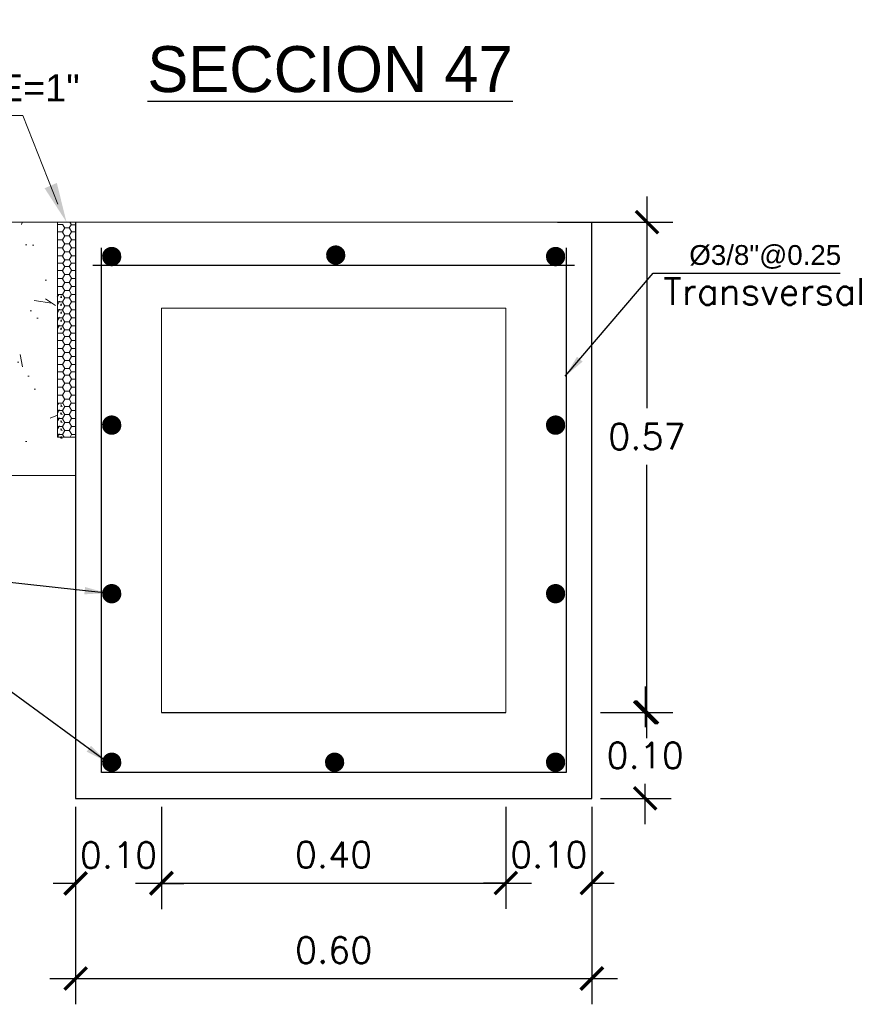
# Model space of a CAD drawing. Header units: millimetres. Extents: x -8931983 to 9630244, y 4 to 18563053.
# Tile 308 of 329: x 349720.869 to 349721.846, y 9282006.228 to 9282007.373. Entities that reach past the tile are written whole.
import ezdxf

# ---------------------------------------------------------------- set-up
doc = ezdxf.new("R2010")
doc.units = ezdxf.units.MM
doc.linetypes.add('ACAD_ISO02W100', pattern=[15, 12, -3])
doc.linetypes.add('DASHED2', pattern=[0.375, 0.25, -0.125])
for name, color, linetype, lineweight in [('0.2', 32, 'ACAD_ISO02W100', 0), ('cotas', 1, 'Continuous', 15), ('linea fina 01', 189, 'Continuous', 0), ('PROYECCIONES-INT', 1, 'DASHED2', 5), ('TEXTO', 255, 'Continuous', 5)]:
    doc.layers.add(name, color=color, linetype=linetype, lineweight=lineweight)
doc.layers.add('TEX', color=3, linetype='Continuous')
doc.styles.add('COTAS', font='arial.ttf')
doc.styles.add('MtXpl_Arial_Black', font='txt')
doc.styles.add('ROMANS', font='ROMANS.shx')
doc.styles.add('ROMANS-DIM', font='romans.shx')
doc.styles.add('VANO', font='swissl.ttf', dxfattribs={"height": 0.2})
doc.dimstyles.new('1-25V', dxfattribs={"dimscale": 0.2, "dimtxt": 0.18, "dimasz": 0.13, "dimexe": 0.18, "dimexo": 0.15, "dimgap": 0.1, "dimtad": 0, "dimtih": 1, "dimtoh": 1, "dimzin": 0, "dimdsep": 46, "dimtxsty": 'COTAS', "dimcen": 0.09, "dimadec": 0, "dimazin": 0, "dimtfac": 1, "dimtmove": 2, "dimatfit": 3, "dimfxl": 1, "dimtolj": 1, "dimtzin": 0, "dimarcsym": 0})
doc.dimstyles.new('20_METRIC  ARCHITECTURAL', dxfattribs={"dimscale": 0.2, "dimtxt": 0.03, "dimasz": 0.13, "dimexe": 0.15, "dimexo": 0.05, "dimgap": 0.09, "dimtad": 1, "dimtih": 1, "dimtoh": 1, "dimzin": 0, "dimdsep": 46, "dimtxsty": 'ROMANS-DIM', "dimblk": 'ARCHTICK', "dimcen": 2, "dimdle": 0.15, "dimclrd": 9, "dimclre": 9, "dimadec": 0, "dimazin": 0, "dimtfac": 1, "dimtix": 1, "dimtofl": 0, "dimtmove": 0, "dimatfit": 3, "dimfxl": 1, "dimfrac": 2, "dimtolj": 1, "dimtzin": 0, "dimarcsym": 0})

# ---------------------------------------------------------------- blocks, each defined once
blk = doc.blocks.new('_ArchTick')
at = {"color": 0, "linetype": 'ByBlock', "const_width": 0.15}
blk.add_lwpolyline([(-0.5, -0.5), (0.5, 0.5)], dxfattribs=at)
blk = doc.blocks.new('*D3532')
at = {"color": 9, "lineweight": -2, "transparency": 16777216}
for p, q in [((349720.9339707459, 9282006.457705), (349720.9339707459, 9282006.228277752)), ((349721.5339707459, 9282006.457705), (349721.5339707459, 9282006.228277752)), ((349720.9039707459, 9282006.258277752), (349721.563970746, 9282006.258277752))]:
    blk.add_line(p, q, dxfattribs=at)
at = {"layer": 'Defpoints', "color": 0, "lineweight": 30, "transparency": 16777216}
for p in [(349720.9339707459, 9282006.467704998, 5186.962977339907), (349721.5339707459, 9282006.467704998, 5186.962977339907), (349721.5339707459, 9282006.258277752)]:
    blk.add_point(p, dxfattribs=at)
at = {"color": 9, "lineweight": -2, "transparency": 16777216, "xscale": 0.026, "yscale": 0.026, "zscale": 0.026, "rotation": 180}
blk.add_blockref('_ArchTick', (349720.9339707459, 9282006.258277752), dxfattribs=at)
at = {"color": 9, "lineweight": -2, "transparency": 16777216, "xscale": 0.026, "yscale": 0.026, "zscale": 0.026}
blk.add_blockref('_ArchTick', (349721.5339707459, 9282006.258277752), dxfattribs=at)
at = {"color": 0, "lineweight": 0, "transparency": 16777216, "insert": (349721.233970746, 9282006.291277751), "char_height": 0.03, "attachment_point": 5, "style": 'ROMANS-DIM'}
blk.add_mtext('\\A1;0.60', dxfattribs=at)
blk = doc.blocks.new('*D3533')
at = {"color": 9, "lineweight": -2, "transparency": 16777216}
for p, q in [((349721.5980176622, 9282007.167705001), (349721.5980176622, 9282006.921381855)), ((349721.4939706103, 9282007.137705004), (349721.6280176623, 9282007.137705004)), ((349721.5980176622, 9282006.537704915), (349721.5980176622, 9282006.855381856)), ((349721.5439706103, 9282006.567704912), (349721.6280176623, 9282006.567704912))]:
    blk.add_line(p, q, dxfattribs=at)
at = {"layer": 'Defpoints', "color": 0, "lineweight": 30, "transparency": 16777216}
for p in [(349721.4839706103, 9282007.137705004, 5186.962977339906), (349721.5339706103, 9282006.567704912, 5186.962977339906), (349721.5980176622, 9282006.567704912)]:
    blk.add_point(p, dxfattribs=at)
at = {"color": 9, "lineweight": -2, "transparency": 16777216, "xscale": 0.026, "yscale": 0.026, "zscale": 0.026}
for p, rotation in [((349721.5980176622, 9282007.137705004), 90), ((349721.5980176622, 9282006.567704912), 270)]:
    blk.add_blockref('_ArchTick', p, dxfattribs=dict(at, rotation=rotation))
at = {"color": 0, "lineweight": 0, "transparency": 16777216, "insert": (349721.5980176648, 9282006.888381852), "char_height": 0.03, "attachment_point": 5, "style": 'ROMANS-DIM'}
blk.add_mtext('\\A1;0.57', dxfattribs=at)
blk = doc.blocks.new('*D3534')
at = {"color": 9, "lineweight": -2, "transparency": 16777216}
for p, q in [((349721.5960271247, 9282006.597704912), (349721.5960271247, 9282006.550705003)), ((349721.5439706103, 9282006.567704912), (349721.6260271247, 9282006.567704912)), ((349721.5960271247, 9282006.437705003), (349721.5960271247, 9282006.484705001)), ((349721.5439706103, 9282006.467705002), (349721.6260271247, 9282006.467705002))]:
    blk.add_line(p, q, dxfattribs=at)
at = {"layer": 'Defpoints', "color": 0, "lineweight": 30, "transparency": 16777216}
for p in [(349721.5339706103, 9282006.567704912), (349721.5339706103, 9282006.467705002), (349721.5960271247, 9282006.467705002)]:
    blk.add_point(p, dxfattribs=at)
at = {"color": 9, "lineweight": -2, "transparency": 16777216, "xscale": 0.026, "yscale": 0.026, "zscale": 0.026}
for p, rotation in [((349721.5960271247, 9282006.567704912), 90), ((349721.5960271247, 9282006.467705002), 270)]:
    blk.add_blockref('_ArchTick', p, dxfattribs=dict(at, rotation=rotation))
at = {"color": 0, "lineweight": 0, "transparency": 16777216, "insert": (349721.5960271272, 9282006.517705), "char_height": 0.03, "attachment_point": 5, "style": 'ROMANS-DIM'}
blk.add_mtext('\\A1;0.10', dxfattribs=at)
blk = doc.blocks.new('*D3535')
at = {"color": 9, "lineweight": -2, "transparency": 16777216}
for p, q in [((349720.9339707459, 9282006.457705), (349720.9339707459, 9282006.338854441)), ((349721.0336911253, 9282006.457705), (349721.0336911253, 9282006.338854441)), ((349720.9339707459, 9282006.36885444), (349720.9079707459, 9282006.36885444)), ((349721.0336911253, 9282006.36885444), (349721.0596911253, 9282006.36885444))]:
    blk.add_line(p, q, dxfattribs=at)
at = {"layer": 'Defpoints', "color": 0, "lineweight": 30, "transparency": 16777216}
for p in [(349720.9339707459, 9282006.467705, 5186.962977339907), (349721.0336911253, 9282006.467705, 5186.962977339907), (349721.0336911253, 9282006.36885444)]:
    blk.add_point(p, dxfattribs=at)
at = {"color": 9, "lineweight": -2, "transparency": 16777216, "xscale": 0.026, "yscale": 0.026, "zscale": 0.026}
blk.add_blockref('_ArchTick', (349720.9339707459, 9282006.36885444), dxfattribs=at)
at = {"color": 9, "lineweight": -2, "transparency": 16777216, "xscale": 0.026, "yscale": 0.026, "zscale": 0.026, "rotation": 180}
blk.add_blockref('_ArchTick', (349721.0336911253, 9282006.36885444), dxfattribs=at)
at = {"color": 0, "lineweight": 0, "transparency": 16777216, "insert": (349720.9838309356, 9282006.40185444), "char_height": 0.03, "attachment_point": 5, "style": 'ROMANS-DIM'}
blk.add_mtext('\\A1;0.10', dxfattribs=at)
blk = doc.blocks.new('*D3536')
at = {"color": 9, "lineweight": -2, "transparency": 16777216}
for p, q in [((349721.0336911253, 9282006.457705), (349721.0336911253, 9282006.339275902)), ((349721.4339707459, 9282006.457705), (349721.4339707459, 9282006.339275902)), ((349721.0036911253, 9282006.369275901), (349721.463970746, 9282006.369275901))]:
    blk.add_line(p, q, dxfattribs=at)
at = {"layer": 'Defpoints', "color": 0, "lineweight": 30, "transparency": 16777216}
for p in [(349721.0336911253, 9282006.467704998, 10373.92595467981), (349721.4339707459, 9282006.467704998, 5186.962977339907), (349721.4339707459, 9282006.369275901)]:
    blk.add_point(p, dxfattribs=at)
at = {"color": 9, "lineweight": -2, "transparency": 16777216, "xscale": 0.026, "yscale": 0.026, "zscale": 0.026, "rotation": 180}
blk.add_blockref('_ArchTick', (349721.0336911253, 9282006.369275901), dxfattribs=at)
at = {"color": 9, "lineweight": -2, "transparency": 16777216, "xscale": 0.026, "yscale": 0.026, "zscale": 0.026}
blk.add_blockref('_ArchTick', (349721.4339707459, 9282006.369275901), dxfattribs=at)
at = {"color": 0, "lineweight": 0, "transparency": 16777216, "insert": (349721.2338309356, 9282006.402275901), "char_height": 0.03, "attachment_point": 5, "style": 'ROMANS-DIM'}
blk.add_mtext('\\A1;0.40', dxfattribs=at)
blk = doc.blocks.new('*D3537')
at = {"color": 9, "lineweight": -2, "transparency": 16777216}
for p, q in [((349721.4339707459, 9282006.457705), (349721.4339707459, 9282006.339275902)), ((349721.5339707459, 9282006.457705), (349721.5339707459, 9282006.339275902)), ((349721.4339707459, 9282006.369275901), (349721.4079707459, 9282006.369275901)), ((349721.5339707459, 9282006.369275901), (349721.5599707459, 9282006.369275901))]:
    blk.add_line(p, q, dxfattribs=at)
at = {"layer": 'Defpoints', "color": 0, "lineweight": 30, "transparency": 16777216}
for p in [(349721.4339707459, 9282006.467704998, 5186.962977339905), (349721.5339707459, 9282006.467704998, 5186.962977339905), (349721.5339707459, 9282006.369275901)]:
    blk.add_point(p, dxfattribs=at)
at = {"color": 9, "lineweight": -2, "transparency": 16777216, "xscale": 0.026, "yscale": 0.026, "zscale": 0.026}
blk.add_blockref('_ArchTick', (349721.4339707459, 9282006.369275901), dxfattribs=at)
at = {"color": 9, "lineweight": -2, "transparency": 16777216, "xscale": 0.026, "yscale": 0.026, "zscale": 0.026, "rotation": 180}
blk.add_blockref('_ArchTick', (349721.5339707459, 9282006.369275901), dxfattribs=at)
at = {"color": 0, "lineweight": 0, "transparency": 16777216, "insert": (349721.483970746, 9282006.402275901), "char_height": 0.03, "attachment_point": 5, "style": 'ROMANS-DIM'}
blk.add_mtext('\\A1;0.10', dxfattribs=at)
blk = doc.blocks.new('TEXTO 1')
at = {"layer": 'linea fina 01', "ltscale": 0.1}
for p, q in [((-0.0508167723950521, 0.1241394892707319), (-0.2010398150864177, 0.1241394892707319)), ((-0.0100357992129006, 0.0209258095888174), (-0.0508167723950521, 0.1241394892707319))]:
    blk.add_line(p, q, dxfattribs=at)
blk.add_solid([(-0.02553807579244, 0.0394717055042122), (0, 0), (-0.0113560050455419, 0.0456207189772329)], dxfattribs=at)
at = {"layer": '0.2', "color": 251, "true_color": 0x636466, "style": 'VANO', "oblique": 359.9999999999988}
for s, p in [('JUNTA', (-0.235123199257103, 0.2039847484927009, -5186.962977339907)), ('ASFÁLTICA E=1"', (-0.331776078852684, 0.1410587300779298, -5186.962977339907))]:
    blk.add_text(s, height=0.0314999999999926, rotation=359.8799999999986, dxfattribs=at).set_placement(p)
blk = doc.blocks.new('junta asfaltica')
at = {"lineweight": 0}
h = blk.add_hatch(dxfattribs=at)
h.set_pattern_fill('AR-CONC', scale=0.01, style=0)
h.set_pattern_definition([(50, (-0.1189008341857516, -0.0700673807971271), (0.1639662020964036, -0.0143451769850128), [0.017145, -0.188595]), (355, (-0.1189008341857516, -0.0700673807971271), (-0.0317190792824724, 0.1719511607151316), [0.013716, -0.150876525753]), (100.4514446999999, (-0.1052370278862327, -0.0712628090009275), (0.1322471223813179, 0.1576059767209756), [0.01457100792, -0.1602812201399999]), (46.1842, (-0.1189008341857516, -0.0243473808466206), (0.2439711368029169, -0.0378380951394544), [0.0257175, -0.2828925]), (96.6355576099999, (-0.0985699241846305, -0.0275005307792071), (0.2136637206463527, 0.2226835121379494), [0.021856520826, -0.240422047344]), (351.18415117, (-0.1189008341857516, -0.0243473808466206), (0.2136637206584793, 0.2226835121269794), [0.020573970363, -0.226313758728]), (21, (-0.0960408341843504, -0.0357773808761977), (0.1364529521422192, -0.0920386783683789), [0.017145, -0.188595]), (326, (-0.0960408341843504, -0.0357773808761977), (0.0556218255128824, 0.1657691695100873), [0.013716, -0.150876]), (71.45144499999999, (-0.0846697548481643, -0.0434472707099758), (0.1920747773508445, 0.0737304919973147), [0.01457100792, -0.16028094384]), (37.5, (-0.1189008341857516, -0.0700673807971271), (0.0027797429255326, 0.0760995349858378), [0, -0.1490472, 0, -0.153162, 0, -0.1514475]), (7.499999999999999, (-0.1189008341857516, -0.0700673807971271), (0.0601376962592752, 0.0901625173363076), [0, -0.0873252, 0, -0.1456182, 0, -0.0577215]), (327.5, (-0.1698786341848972, -0.0700673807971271), (0.1220315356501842, -0.0051558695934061), [0, -0.05715, 0, -0.178308, 0, -0.236601]), (317.5, (-0.1927386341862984, -0.0700673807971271), (0.1333162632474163, 0.0228838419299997), [0, -0.074295, 0, -0.1184148, 0, -0.168021])])
h.paths.add_polyline_path([(-0.0210516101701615, 2.68221356e-08), (-0.2996047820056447, 2.68221356e-08), (-0.2996047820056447, -0.0354425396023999), (-0.2629513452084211, -0.0536842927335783), (-0.3405718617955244, -0.0536842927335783), (-0.2996047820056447, -0.0698087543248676), (-0.2996047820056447, -0.1263088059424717), (-0.1894634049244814, -0.1263088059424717), (-0.1473604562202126, -0.2947206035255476), (-0.0210516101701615, -0.2947206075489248)])
h = blk.add_hatch(dxfattribs=at)
h.set_pattern_fill('HONEY', scale=0.0187124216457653, angle=180, style=0)
h.set_pattern_definition([(360, (-1344.435306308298, 712.0165321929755), (0.0080206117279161, -0.0046307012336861), [0.0053470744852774, -0.0106941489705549]), (240, (-1344.435306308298, 712.0165321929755), (-0.0080206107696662, -0.0046307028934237), [0.0053470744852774, -0.0106941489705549]), (300, (-1344.435306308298, 712.0165321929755), (9.5825e-10, -0.0092614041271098), [-0.0106941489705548, 0.0053470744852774])])
h.paths.add_polyline_path([(-0.0210514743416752, -0.0843195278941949), (-0.0210514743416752, -0.1264220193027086), (-0.0160414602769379, -0.1264220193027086), (-0.0160414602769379, -0.0843195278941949)])
h = blk.add_hatch(dxfattribs=at)
h.set_pattern_fill('HONEY', scale=0.0187124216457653, angle=180, style=0)
h.set_pattern_definition([(360, (-1344.435306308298, 711.8902233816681), (0.0080206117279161, -0.0046307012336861), [0.0053470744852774, -0.0106941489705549]), (240, (-1344.435306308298, 711.8902233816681), (-0.0080206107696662, -0.0046307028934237), [0.0053470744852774, -0.0106941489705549]), (300, (-1344.435306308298, 711.8902233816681), (9.5825e-10, -0.0092614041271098), [-0.0106941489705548, 0.0053470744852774])])
h.paths.add_polyline_path([(-0.0210514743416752, -0.2106283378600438), (-0.0210514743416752, -0.2527308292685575), (-0.0160414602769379, -0.2527308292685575), (-0.0160414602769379, -0.2106283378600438)])
at = {"color": 7, "linetype": 'ByBlock', "lineweight": 0}
for p, q in [((-0.2996047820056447, 0.0657418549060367), (-0.2996047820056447, -0.0354425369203)), ((-0.2996047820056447, -0.0354425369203), (-0.2629513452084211, -0.0536842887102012)), ((-0.2629513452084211, -0.0536842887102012), (-0.3405718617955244, -0.0536842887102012)), ((-0.3405718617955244, -0.0536842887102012), (-0.2996047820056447, -0.0698087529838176)), ((-0.2996047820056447, -0.0698087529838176), (-0.2996047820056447, -0.2053593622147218))]:
    blk.add_line(p, q, dxfattribs=at)
at = {"color": 7, "lineweight": 0}
for p, q in [((-0.2996047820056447, 2.81631856e-08), (-0.0210516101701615, 2.81631856e-08)), ((-0.0210514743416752, 0), (0, 0)), ((-0.0210514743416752, 0), (-0.0210514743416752, -0.25)), ((-0.0066348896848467, 0), (-0.0049328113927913, -0.0029480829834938)), ((-1.357866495e-07, -0.2947206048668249), (-1.357866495e-07, 0)), ((-0.0210515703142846, -0.010682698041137), (-0.0205355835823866, -0.0115764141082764)), ((-0.020682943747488, -0.0112982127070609), (-0.0210515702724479, -0.0119366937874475)), ((-0.0148197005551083, -0.0027724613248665), (-0.0210514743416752, -0.0027724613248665)), ((-0.0203683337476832, -0.0113096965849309), (-0.0150212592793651, -0.0113096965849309)), ((-0.0126623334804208, -0.0066675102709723), (-0.0153358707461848, -0.0112982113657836)), ((-0.0148361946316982, -0.0029252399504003), (-0.0125149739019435, -0.0069457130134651)), ((-0.0123477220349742, -0.0066789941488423), (-0.0070006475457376, -0.0066789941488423)), ((-0.0051546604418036, -0.0029252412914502), (-0.0073152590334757, -0.0066675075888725)), ((-0.0046417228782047, -0.0112982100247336), (-0.0073152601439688, -0.0159289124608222)), ((-0.0071679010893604, -0.0069457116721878), (-0.0044943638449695, -0.0115764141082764)), ((-0.0051235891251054, -0.0029047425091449), (2.09184e-11, -0.0029047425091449)), ((-0.0043271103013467, -0.0113096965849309), (-9.55119503e-08, -0.0113096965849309)), ((-0.0210515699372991, -0.0199441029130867), (-0.0205355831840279, -0.0208378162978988)), ((-0.0206829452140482, -0.0205596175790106), (-0.0210515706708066, -0.0211980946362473)), ((-0.0203683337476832, -0.0205710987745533), (-0.0150212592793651, -0.0205710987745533)), ((-0.0126623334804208, -0.0159289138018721), (-0.0153358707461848, -0.0205596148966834)), ((-0.0151885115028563, -0.0115764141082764), (-0.0125149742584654, -0.0162071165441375)), ((-0.0151885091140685, -0.0208378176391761), (-0.0125149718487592, -0.0254685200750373)), ((-0.0123477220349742, -0.0159403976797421), (-0.0070006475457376, -0.0159403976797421)), ((-0.0046417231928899, -0.0205596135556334), (-0.0073152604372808, -0.0251903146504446)), ((-0.0071678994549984, -0.0162071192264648), (-0.004494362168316, -0.0208378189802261)), ((-0.0043271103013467, -0.0205710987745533), (-9.55119503e-08, -0.0205710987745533)), ((-0.0210515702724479, -0.0292055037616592), (-0.0205355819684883, -0.0300992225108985)), ((-0.0206829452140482, -0.0298210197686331), (-0.0210515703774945, -0.0304594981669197)), ((-0.0203683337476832, -0.0298325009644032), (-0.0150212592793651, -0.0298325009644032)), ((-0.012662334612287, -0.0251903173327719), (-0.0153358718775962, -0.0298210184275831)), ((-0.0151885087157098, -0.0300992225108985), (-0.0125149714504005, -0.0347299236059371)), ((-0.0123477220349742, -0.0252017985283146), (-0.0070006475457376, -0.0252017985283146)), ((-0.0046417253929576, -0.0298210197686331), (-0.0073152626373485, -0.0344517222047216)), ((-0.0071678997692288, -0.0254685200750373), (-0.0044943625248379, -0.0300992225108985)), ((-0.0043271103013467, -0.0298325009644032), (-9.55537871e-08, -0.0298325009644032)), ((-0.0210515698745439, -0.038466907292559), (-0.0205355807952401, -0.0393606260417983)), ((-0.0206829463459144, -0.0390824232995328), (-0.0210515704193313, -0.0397208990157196)), ((-0.0203683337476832, -0.0390939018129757), (-0.0150212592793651, -0.0390939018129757)), ((-0.012662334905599, -0.0344517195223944), (-0.0153358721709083, -0.0390824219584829)), ((-0.0151885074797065, -0.0393606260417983), (-0.0125149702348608, -0.0439913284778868)), ((-0.0125149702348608, -0.0439913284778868), (-0.014899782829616, -0.0475884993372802)), ((-0.0123477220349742, -0.0344632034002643), (-0.0070006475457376, -0.0344632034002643)), ((-0.0123477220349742, -0.0437246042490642), (-0.0070006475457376, -0.0437246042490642)), ((-0.0046417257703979, -0.0390824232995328), (-0.0073152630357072, -0.043713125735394)), ((-0.007167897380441, -0.034729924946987), (-0.004494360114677, -0.0393606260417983)), ((-0.0069412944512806, -0.0439446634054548), (-0.0051814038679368, -0.0474320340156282)), ((-0.0043271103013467, -0.0390939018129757), (-9.55537871e-08, -0.0390939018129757)), ((-0.0210515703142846, -0.0557221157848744), (-0.0205355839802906, -0.0566158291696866)), ((-0.020682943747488, -0.056337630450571), (-0.0210515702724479, -0.056976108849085)), ((-0.0149139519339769, -0.0477837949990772), (-0.0206632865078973, -0.0477837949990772)), ((-0.0203683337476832, -0.056349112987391), (-0.0150212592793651, -0.056349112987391)), ((-0.0126623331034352, -0.0517069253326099), (-0.0153358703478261, -0.0563376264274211)), ((-0.0151885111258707, -0.0566158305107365), (-0.0125149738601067, -0.061246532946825)), ((-0.0148361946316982, -0.0479646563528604), (-0.0125149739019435, -0.0519851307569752)), ((-0.0123477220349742, -0.0517184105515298), (-0.0070006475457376, -0.0517184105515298)), ((-0.0051546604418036, -0.0479646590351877), (-0.0073152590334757, -0.0517069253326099)), ((-0.0046417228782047, -0.0563376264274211), (-0.0073152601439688, -0.0609683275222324)), ((-0.0071679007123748, -0.0519851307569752), (-0.0044943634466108, -0.0566158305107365)), ((-0.0052986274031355, -0.0476877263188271), (2.09184e-11, -0.0476877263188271)), ((-0.0043271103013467, -0.056349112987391), (-9.55119503e-08, -0.056349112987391)), ((-0.0210515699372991, -0.0649835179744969), (-0.0205355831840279, -0.0658772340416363)), ((-0.0206829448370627, -0.0655990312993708), (-0.0210515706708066, -0.0662375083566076)), ((-0.0203683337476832, -0.0656105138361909), (-0.0150212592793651, -0.0656105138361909)), ((-0.0126623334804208, -0.0609683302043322), (-0.0153358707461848, -0.0655990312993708)), ((-0.015188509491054, -0.0658772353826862), (-0.0125149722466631, -0.0705079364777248)), ((-0.0123477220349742, -0.0609798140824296), (-0.0070006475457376, -0.0609798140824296)), ((-0.0046417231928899, -0.0655990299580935), (-0.0073152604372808, -0.0702297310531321)), ((-0.0071678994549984, -0.061246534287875), (-0.004494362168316, -0.0658772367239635)), ((-0.0043271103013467, -0.0656105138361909), (-9.55119503e-08, -0.0656105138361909)), ((-0.0210515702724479, -0.0742449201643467), (-0.0205355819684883, -0.075138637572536)), ((-0.0206829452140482, -0.0748604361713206), (-0.0210515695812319, -0.0754989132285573)), ((-0.0203683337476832, -0.0748719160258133), (-0.0150212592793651, -0.0748719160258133)), ((-0.012662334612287, -0.0702297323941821), (-0.0153358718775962, -0.0748604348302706)), ((-0.012662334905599, -0.0794911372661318), (-0.0153358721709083, -0.0841218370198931)), ((-0.0151885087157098, -0.075138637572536), (-0.0125149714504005, -0.0797693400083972)), ((-0.0123477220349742, -0.0702412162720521), (-0.0070006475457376, -0.0702412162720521)), ((-0.0123477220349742, -0.0795026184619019), (-0.0070006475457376, -0.0795026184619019)), ((-0.0046417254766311, -0.0748604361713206), (-0.0073152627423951, -0.0794911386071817)), ((-0.0071678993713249, -0.0705079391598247), (-0.0044943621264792, -0.075138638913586)), ((-0.0071678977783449, -0.0797693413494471), (-0.0046064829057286, -0.0842058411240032)), ((-0.0043271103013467, -0.0748719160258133), (-9.55537871e-08, -0.0748719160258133)), ((-0.0210515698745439, -0.0835063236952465), (-0.0206477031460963, -0.0842058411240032)), ((-0.0206829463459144, -0.084121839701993), (-0.0207314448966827, -0.0842058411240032)), ((-0.0203683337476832, -0.0841333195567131), (-0.0150212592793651, -0.0841333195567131)), ((-0.0126623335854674, -0.088061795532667), (-0.0153358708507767, -0.0926924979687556)), ((-0.0148361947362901, -0.0843195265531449), (-0.0125149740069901, -0.0883399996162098)), ((-0.0123477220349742, -0.088073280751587), (-0.0070006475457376, -0.088073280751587)), ((-0.0051546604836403, -0.0843195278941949), (-0.0073152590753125, -0.0880617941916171)), ((-0.0071679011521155, -0.0883399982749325), (-0.0044943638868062, -0.0929706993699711)), ((-0.0043271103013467, -0.0841333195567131), (-9.55537871e-08, -0.0841333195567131)), ((-0.0210515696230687, -0.0920769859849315), (-0.0205355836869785, -0.092970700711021)), ((-0.0206829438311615, -0.0926924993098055), (-0.0210515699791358, -0.0933309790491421)), ((-0.0210515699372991, -0.1013383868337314), (-0.0205355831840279, -0.1022321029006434)), ((-0.0206829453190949, -0.101953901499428), (-0.0210515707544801, -0.1025923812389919)), ((-0.0203683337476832, -0.0927039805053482), (-0.0150212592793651, -0.0927039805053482)), ((-0.0203683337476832, -0.101965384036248), (-0.0150212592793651, -0.101965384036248)), ((-0.0126623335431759, -0.0973232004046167), (-0.0153358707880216, -0.101953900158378)), ((-0.015188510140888, -0.092970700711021), (-0.0125149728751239, -0.0976014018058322)), ((-0.015188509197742, -0.1022321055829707), (-0.0125149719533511, -0.1068628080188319)), ((-0.0123477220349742, -0.0973346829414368), (-0.0070006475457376, -0.0973346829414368)), ((-0.0046417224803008, -0.0926924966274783), (-0.0073152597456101, -0.0973231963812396)), ((-0.0046417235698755, -0.1019538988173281), (-0.0073152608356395, -0.1065846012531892)), ((-0.0071678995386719, -0.0976014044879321), (-0.0044943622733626, -0.1022321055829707)), ((-0.0043271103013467, -0.0927039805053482), (-9.55119503e-08, -0.0927039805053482)), ((-0.0043271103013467, -0.101965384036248), (-9.55119503e-08, -0.101965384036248)), ((-0.0210515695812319, -0.1105997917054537), (-0.0205355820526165, -0.1114935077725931)), ((-0.0206829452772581, -0.1112153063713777), (-0.0210515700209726, -0.1118537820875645)), ((-0.0203683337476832, -0.1112267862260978), (-0.0150212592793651, -0.1112267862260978)), ((-0.0126623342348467, -0.1065846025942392), (-0.0153358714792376, -0.1112153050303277)), ((-0.0151885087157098, -0.1114935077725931), (-0.0125149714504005, -0.1161242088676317)), ((-0.0123477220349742, -0.1065960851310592), (-0.0070006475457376, -0.1065960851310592)), ((-0.0046417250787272, -0.1112153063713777), (-0.0073152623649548, -0.115846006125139)), ((-0.0071678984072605, -0.1068628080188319), (-0.0044943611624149, -0.1114935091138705)), ((-0.0043271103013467, -0.1112267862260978), (-9.55537871e-08, -0.1112267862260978)), ((-0.0210515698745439, -0.1198611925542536), (-0.0205355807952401, -0.1207549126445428)), ((-0.0206829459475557, -0.1204767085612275), (-0.0210515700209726, -0.121115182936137)), ((-0.0203683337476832, -0.1204881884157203), (-0.0150212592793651, -0.1204881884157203)), ((-0.0126623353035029, -0.115846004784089), (-0.015335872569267, -0.1204767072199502)), ((-0.0151885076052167, -0.1207549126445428), (-0.0125149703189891, -0.1253856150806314)), ((-0.0129228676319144, -0.1255586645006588), (-0.0148348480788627, -0.1288070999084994)), ((-0.0123477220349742, -0.115857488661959), (-0.0070006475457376, -0.115857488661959)), ((-0.0123477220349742, -0.1251188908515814), (-0.0070006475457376, -0.1251188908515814)), ((-0.0073218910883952, -0.1251188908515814), (-0.0049328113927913, -0.1292568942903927)), ((-0.0046417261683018, -0.1204767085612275), (-0.0073152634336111, -0.1251074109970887)), ((-0.0071678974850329, -0.1161242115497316), (-0.0044943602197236, -0.1207549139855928)), ((-0.0043271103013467, -0.1204881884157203), (-9.55537871e-08, -0.1204881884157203)), ((-0.1894634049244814, -0.1263088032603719), (-0.2996047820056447, -0.1263088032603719)), ((-0.1473604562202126, -0.2947206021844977), (-0.1894634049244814, -0.1263088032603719)), ((-0.0210515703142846, -0.1369915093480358), (-0.0205355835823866, -0.1378852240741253)), ((-0.0148197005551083, -0.1290812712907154), (-0.0210514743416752, -0.1290812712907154)), ((-0.0126623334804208, -0.1329763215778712), (-0.0153358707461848, -0.1376070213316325)), ((-0.0148361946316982, -0.1292340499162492), (-0.0125149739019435, -0.133254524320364)), ((-0.0123477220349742, -0.1329878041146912), (-0.0070006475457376, -0.1329878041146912)), ((-0.0051546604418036, -0.1292340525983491), (-0.0073152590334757, -0.1329763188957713)), ((-0.0071679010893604, -0.1332545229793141), (-0.0044943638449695, -0.1378852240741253)), ((-0.0051235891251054, -0.1292135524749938), (2.09184e-11, -0.1292135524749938)), ((-0.020682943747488, -0.1376070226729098), (-0.0210515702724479, -0.1382455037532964)), ((-0.0210515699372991, -0.1462529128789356), (-0.0205355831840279, -0.1471466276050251)), ((-0.0206829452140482, -0.1468684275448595), (-0.0210515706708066, -0.1475069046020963)), ((-0.0203683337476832, -0.1376185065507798), (-0.0150212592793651, -0.1376185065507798)), ((-0.0203683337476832, -0.1468799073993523), (-0.0150212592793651, -0.1468799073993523)), ((-0.0126623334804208, -0.142237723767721), (-0.0153358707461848, -0.1468684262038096)), ((-0.0151885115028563, -0.1378852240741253), (-0.0125149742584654, -0.1425159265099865)), ((-0.0151885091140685, -0.147146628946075), (-0.0125149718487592, -0.1517773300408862)), ((-0.0123477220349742, -0.1422492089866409), (-0.0070006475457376, -0.1422492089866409)), ((-0.0046417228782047, -0.1376070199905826), (-0.0073152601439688, -0.1422377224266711)), ((-0.0046417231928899, -0.1468684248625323), (-0.0073152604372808, -0.1514991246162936)), ((-0.0071678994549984, -0.1425159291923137), (-0.004494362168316, -0.1471466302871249)), ((-0.0043271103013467, -0.1376185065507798), (-9.55119503e-08, -0.1376185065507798)), ((-0.0043271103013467, -0.1468799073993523), (-9.55119503e-08, -0.1468799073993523)), ((-0.0210515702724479, -0.1555143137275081), (-0.0205355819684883, -0.1564080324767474)), ((-0.0206829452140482, -0.156129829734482), (-0.0210515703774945, -0.156768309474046)), ((-0.0203683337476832, -0.1561413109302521), (-0.0150212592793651, -0.1561413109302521)), ((-0.012662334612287, -0.1514991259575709), (-0.0153358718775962, -0.156129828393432)), ((-0.0151885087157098, -0.1564080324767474), (-0.0125149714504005, -0.1610387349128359)), ((-0.0123477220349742, -0.1515106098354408), (-0.0070006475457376, -0.1515106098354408)), ((-0.0046417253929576, -0.156129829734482), (-0.0073152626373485, -0.1607605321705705)), ((-0.0071678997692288, -0.1517773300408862), (-0.0044943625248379, -0.1564080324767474)), ((-0.0043271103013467, -0.1561413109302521), (-9.55537871e-08, -0.1561413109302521)), ((-0.0210515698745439, -0.1647757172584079), (-0.0205355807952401, -0.1656694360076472)), ((-0.0206829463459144, -0.1653912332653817), (-0.0210515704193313, -0.1660297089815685)), ((-0.0203683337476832, -0.1654027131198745), (-0.0150212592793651, -0.1654027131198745)), ((-0.012662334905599, -0.1607605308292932), (-0.0153358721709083, -0.1653912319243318)), ((-0.0151885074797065, -0.1656694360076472), (-0.0125149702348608, -0.1703001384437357)), ((-0.0125149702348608, -0.1703001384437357), (-0.014899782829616, -0.1738973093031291)), ((-0.0123477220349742, -0.1607720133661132), (-0.0070006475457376, -0.1607720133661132)), ((-0.0123477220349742, -0.1700334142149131), (-0.0070006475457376, -0.1700334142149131)), ((-0.0046417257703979, -0.1653912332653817), (-0.0073152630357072, -0.1700219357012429)), ((-0.007167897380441, -0.1610387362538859), (-0.004494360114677, -0.1656694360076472)), ((-0.0069412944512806, -0.1702534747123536), (-0.0051814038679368, -0.1737408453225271)), ((-0.0043271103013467, -0.1654027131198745), (-9.55537871e-08, -0.1654027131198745)), ((-0.0210515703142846, -0.1820309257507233), (-0.0205355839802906, -0.1829246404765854)), ((-0.020682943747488, -0.1826464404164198), (-0.0210515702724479, -0.1832849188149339)), ((-0.0149139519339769, -0.1740926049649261), (-0.0206632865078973, -0.1740926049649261)), ((-0.0203683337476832, -0.1826579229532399), (-0.0150212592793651, -0.1826579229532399)), ((-0.0126623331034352, -0.1780157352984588), (-0.0153358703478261, -0.18264643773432)), ((-0.0151885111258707, -0.1829246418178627), (-0.0125149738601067, -0.1875553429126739)), ((-0.0148361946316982, -0.1742734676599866), (-0.0125149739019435, -0.1782939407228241)), ((-0.0123477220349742, -0.1780272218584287), (-0.0070006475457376, -0.1780272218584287)), ((-0.0051546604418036, -0.1742734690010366), (-0.0073152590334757, -0.1780157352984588)), ((-0.0046417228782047, -0.18264643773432), (-0.0073152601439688, -0.1872771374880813)), ((-0.0071679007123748, -0.1782939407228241), (-0.0044943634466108, -0.1829246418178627)), ((-0.0052986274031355, -0.173996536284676), (2.09184e-11, -0.173996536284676)), ((-0.0043271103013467, -0.1826579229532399), (-9.55119503e-08, -0.1826579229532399)), ((-0.0210515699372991, -0.1912923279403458), (-0.0205355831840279, -0.1921860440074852)), ((-0.0206829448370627, -0.1919078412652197), (-0.0210515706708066, -0.1925463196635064)), ((-0.0203683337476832, -0.1919193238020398), (-0.0150212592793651, -0.1919193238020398)), ((-0.0126623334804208, -0.1872771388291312), (-0.0153358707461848, -0.1919078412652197)), ((-0.015188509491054, -0.1921860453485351), (-0.0125149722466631, -0.1968167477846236)), ((-0.0123477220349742, -0.1872886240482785), (-0.0070006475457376, -0.1872886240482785)), ((-0.0046417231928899, -0.1919078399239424), (-0.0073152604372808, -0.196538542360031)), ((-0.0071678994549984, -0.1875553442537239), (-0.004494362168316, -0.1921860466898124)), ((-0.0043271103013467, -0.1919193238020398), (-9.55119503e-08, -0.1919193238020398)), ((-0.0210515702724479, -0.2005537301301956), (-0.0205355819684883, -0.2014474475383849)), ((-0.0206829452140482, -0.2011692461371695), (-0.0210515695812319, -0.2018077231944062)), ((-0.0203683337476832, -0.2011807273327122), (-0.0150212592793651, -0.2011807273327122)), ((-0.012662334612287, -0.1965385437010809), (-0.0153358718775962, -0.2011692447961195)), ((-0.012662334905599, -0.2057999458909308), (-0.0153358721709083, -0.2104306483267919)), ((-0.0151885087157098, -0.2014474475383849), (-0.0125149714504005, -0.2060781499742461)), ((-0.0123477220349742, -0.196550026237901), (-0.0070006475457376, -0.196550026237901)), ((-0.0123477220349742, -0.2058114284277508), (-0.0070006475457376, -0.2058114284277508)), ((-0.0046417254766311, -0.2011692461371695), (-0.0073152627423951, -0.2057999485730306)), ((-0.0071678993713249, -0.1968167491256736), (-0.0044943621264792, -0.2014474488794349)), ((-0.0071678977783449, -0.206078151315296), (-0.0046064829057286, -0.2105146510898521)), ((-0.0043271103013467, -0.2011807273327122), (-9.55537871e-08, -0.2011807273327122)), ((-0.0210515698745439, -0.2098151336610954), (-0.0206477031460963, -0.2105146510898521)), ((-0.0206829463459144, -0.2104306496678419), (-0.0207314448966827, -0.2105146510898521)), ((-0.0203683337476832, -0.210442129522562), (-0.0150212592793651, -0.210442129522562)), ((-0.0126623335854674, -0.2143706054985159), (-0.0153358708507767, -0.2190013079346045)), ((-0.0148361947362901, -0.2106283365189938), (-0.0125149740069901, -0.2146488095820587)), ((-0.0123477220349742, -0.2143820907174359), (-0.0070006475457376, -0.2143820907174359)), ((-0.0051546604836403, -0.2106283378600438), (-0.0073152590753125, -0.214370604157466)), ((-0.0071679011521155, -0.2146488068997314), (-0.0044943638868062, -0.21927950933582)), ((-0.0043271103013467, -0.210442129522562), (-9.55537871e-08, -0.210442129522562)), ((-0.0210515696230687, -0.2183857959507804), (-0.0205355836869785, -0.2192795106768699)), ((-0.0206829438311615, -0.2190013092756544), (-0.0210515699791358, -0.219639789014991)), ((-0.0210515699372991, -0.2276471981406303), (-0.0205355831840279, -0.2285409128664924)), ((-0.0206829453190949, -0.2282627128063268), (-0.0210515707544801, -0.2289011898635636)), ((-0.0203683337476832, -0.2190127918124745), (-0.0150212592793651, -0.2190127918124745)), ((-0.0203683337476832, -0.2282741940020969), (-0.0150212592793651, -0.2282741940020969)), ((-0.0126623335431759, -0.2236320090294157), (-0.0153358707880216, -0.2282627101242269)), ((-0.015188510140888, -0.2192795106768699), (-0.0125149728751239, -0.2239102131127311)), ((-0.015188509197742, -0.2285409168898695), (-0.0125149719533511, -0.2331716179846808)), ((-0.0123477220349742, -0.2236434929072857), (-0.0070006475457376, -0.2236434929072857)), ((-0.0046417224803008, -0.2190013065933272), (-0.0073152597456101, -0.2236320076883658)), ((-0.0046417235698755, -0.228262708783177), (-0.0073152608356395, -0.2328934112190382)), ((-0.0071678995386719, -0.223910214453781), (-0.0044943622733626, -0.2285409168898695)), ((-0.0043271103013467, -0.2190127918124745), (-9.55119503e-08, -0.2190127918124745)), ((-0.0043271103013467, -0.2282741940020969), (-9.55119503e-08, -0.2282741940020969)), ((-0.0210515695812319, -0.2369086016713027), (-0.0205355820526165, -0.2378023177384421)), ((-0.0206829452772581, -0.2375241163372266), (-0.0210515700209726, -0.2381625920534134)), ((-0.0203683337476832, -0.2375355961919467), (-0.0150212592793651, -0.2375355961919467)), ((-0.0126623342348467, -0.2328934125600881), (-0.0153358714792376, -0.2375241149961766)), ((-0.0151885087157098, -0.2378023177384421), (-0.0125149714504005, -0.2424330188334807)), ((-0.0123477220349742, -0.2329048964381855), (-0.0070006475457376, -0.2329048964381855)), ((-0.0046417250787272, -0.2375241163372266), (-0.0073152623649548, -0.2421548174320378)), ((-0.0071678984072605, -0.2331716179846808), (-0.0044943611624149, -0.2378023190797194)), ((-0.0043271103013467, -0.2375355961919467), (-9.55537871e-08, -0.2375355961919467)), ((-0.0210515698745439, -0.2461700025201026), (-0.0205355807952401, -0.2470637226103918)), ((-0.0206829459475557, -0.2467855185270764), (-0.0210515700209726, -0.2474239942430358)), ((-0.0210514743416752, -0.25), (-1.357866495e-07, -0.25)), ((-0.0203683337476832, -0.2467969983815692), (-0.0150212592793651, -0.2467969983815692)), ((-0.0126623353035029, -0.2421548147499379), (-0.015335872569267, -0.2467855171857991)), ((-0.0151885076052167, -0.2470637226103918), (-0.0134932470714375, -0.25)), ((-0.0123477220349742, -0.2421662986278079), (-0.0070006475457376, -0.2421662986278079)), ((-0.0071678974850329, -0.2424330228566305), (-0.0044943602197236, -0.2470637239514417)), ((-0.0046417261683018, -0.2467855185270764), (-0.0064976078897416, -0.25)), ((-0.0043271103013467, -0.2467969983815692), (-9.55537871e-08, -0.2467969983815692)), ((-1.357866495e-07, -0.2947206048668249), (-0.1473604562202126, -0.2947206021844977))]:
    blk.add_line(p, q, dxfattribs=at)
blk.add_blockref('TEXTO 1', (-0.0105257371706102, 0), dxfattribs=at)
blk = doc.blocks.new('*U3530')
at = {"color": 5, "const_width": 0.01125}
blk.add_lwpolyline([(-0.0056249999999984, 0, 1), (0.0056249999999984, 0, 1)], format="xyb", close=True, dxfattribs=at)
blk = doc.blocks.new('*U3529')
at = {"layer": 'cotas', "color": 0, "linetype": 'ByBlock', "lineweight": -2}
blk.add_blockref('*U3530', (0, 0), dxfattribs=at)
at = {"layer": 'cotas', "color": 0, "linetype": 'ByBlock', "lineweight": -2, "transparency": 16777216}
for p in [(0.196, 0), (0.392, 0), (0.5880000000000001, 0)]:
    blk.add_blockref('*U3530', p, dxfattribs=at)
blk = doc.blocks.new('*U3524')
at = {"color": 5, "const_width": 0.01125}
blk.add_lwpolyline([(-0.0056249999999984, 0, 1), (0.0056249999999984, 0, 1)], format="xyb", close=True, dxfattribs=at)
blk = doc.blocks.new('*U3531')
at = {"layer": 'cotas', "color": 0, "linetype": 'ByBlock', "lineweight": -2}
blk.add_blockref('*U3524', (0, 0), dxfattribs=at)
at = {"layer": 'cotas', "color": 0, "linetype": 'ByBlock', "lineweight": -2, "transparency": 16777216}
for p in [(0.196, 0), (0.392, 0), (0.5880000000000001, 0)]:
    blk.add_blockref('*U3524', p, dxfattribs=at)
blk = doc.blocks.new('*U3526')
at = {"color": 5, "const_width": 0.01125}
blk.add_lwpolyline([(-0.0056249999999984, 0, 1), (0.0056249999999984, 0, 1)], format="xyb", close=True, dxfattribs=at)
blk = doc.blocks.new('*U3525')
at = {"layer": 'cotas', "color": 0, "linetype": 'ByBlock', "lineweight": -2}
blk.add_blockref('*U3526', (0, 0), dxfattribs=at)
blk = doc.blocks.new('*U3528')
at = {"color": 5, "const_width": 0.01125}
blk.add_lwpolyline([(-0.0056249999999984, 0, 1), (0.0056249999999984, 0, 1)], format="xyb", close=True, dxfattribs=at)
blk = doc.blocks.new('*U3527')
at = {"layer": 'cotas', "color": 0, "linetype": 'ByBlock', "lineweight": -2}
blk.add_blockref('*U3528', (0, 0), dxfattribs=at)

msp = doc.modelspace()

# ---------------------------------------------------------------- linework, layer by layer
at = {"color": 84, "lineweight": 0}
for p, q in [((349720.9339706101, 9282007.137704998), (349721.5339706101, 9282007.137704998)), ((349721.03397061, 9282007.037704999), (349721.03397061, 9282006.567704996)), ((349721.0339707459, 9282007.037704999), (349721.4339706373, 9282007.037704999)), ((349721.4339706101, 9282007.037704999), (349721.4339706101, 9282006.567704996))]:
    msp.add_line(p, q, dxfattribs=at)
at = {"color": 84, "lineweight": 30}
for p, q in [((349720.9339707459, 9282007.137704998), (349720.9339707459, 9282006.467704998)), ((349721.5339707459, 9282006.467704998), (349721.5339706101, 9282007.137704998)), ((349721.03397061, 9282006.567704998), (349721.4339706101, 9282006.567704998)), ((349720.9339707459, 9282006.467704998), (349721.5339707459, 9282006.467704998))]:
    msp.add_line(p, q, dxfattribs=at)
at = {"color": 5, "lineweight": 0}
msp.add_line((349721.4839706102, 9282007.137704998), (349721.5339707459, 9282007.137704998), dxfattribs=at)
at = {"color": 6, "lineweight": 30}
msp.add_line((349720.9539707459, 9282007.087704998), (349721.5139706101, 9282007.087705), dxfattribs=at)
msp.add_lwpolyline([(349721.5039707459, 9282007.107704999), (349721.5039707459, 9282006.497704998), (349720.9639707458, 9282006.497704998), (349720.9639707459, 9282007.107704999)], dxfattribs=at)
at = {"layer": 'PROYECCIONES-INT'}
msp.add_line((349721.4941344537, 9282007.091295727), (349721.4967190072, 9282007.089836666), dxfattribs=at)

# ---------------------------------------------------------------- block references
at = {"color": 84, "lineweight": 0}
msp.add_blockref('junta asfaltica', (349720.9339707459, 9282007.137704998), dxfattribs=at)
at = {"layer": 'cotas', "rotation": 89.99999999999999}
for name, p in [('*U3529', (349720.9759426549, 9282006.509735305)), ('*U3527', (349721.2363105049, 9282007.099434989)), ('*U3531', (349721.4918281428, 9282006.509735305)), ('*U3525', (349721.2349972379, 9282006.509719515))]:
    msp.add_blockref(name, p, dxfattribs=at)

# ---------------------------------------------------------------- texts
at = {"layer": 'cotas', "insert": (349721.823784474, 9282007.097236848), "char_height": 0.02304, "attachment_point": 6, "style": 'COTAS'}
msp.add_mtext('Ø3/8"@0.25', dxfattribs=at)
at = {"layer": 'TEX', "color": 7, "linetype": 'Continuous', "lineweight": 5, "insert": (349721.617023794, 9282007.072798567), "char_height": 0.0313, "attachment_point": 1, "style": 'ROMANS'}
msp.add_mtext('Transversal', dxfattribs=at)
at = {"layer": 'TEXTO', "color": 18, "lineweight": -3, "true_color": 0x000000, "style": 'MtXpl_Arial_Black'}
msp.add_text('%%USECCION 47', height=0.0534103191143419, dxfattribs=at).set_placement((349721.0173363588, 9282007.28901045, -5186.962977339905))

# ---------------------------------------------------------------- dimensions: what is measured, and where the dimension line sits
at = {"lineweight": 0}
for base, p1, p2, picture, middle in [((349721.5980176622, 9282006.567704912, -5186.962977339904), (349721.4839706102, 9282007.137704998), (349721.5339706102, 9282006.567704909), '*D3533', (349721.5980176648, 9282006.888381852, -5186.962977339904)), ((349721.5960271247, 9282006.467705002), (349721.5339706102, 9282006.567704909), (349721.5339706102, 9282006.467704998), '*D3534', (349721.5960271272, 9282006.517705))]:
    dim = msp.add_linear_dim(base=base, p1=p1, p2=p2, angle=90, dimstyle='20_METRIC  ARCHITECTURAL', override={"dimtxt": 0.15}, dxfattribs=at)
    dim.commit()
    dim.dimension.update_dxf_attribs({"geometry": picture, "text_midpoint": middle, "dimtype": 160})
for base, p1, p2, picture, middle in [((349721.5339707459, 9282006.258277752, -5186.962977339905), (349720.9339707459, 9282006.467704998), (349721.5339707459, 9282006.467704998), '*D3532', (349721.233970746, 9282006.258277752, -5186.962977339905)), ((349721.4339707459, 9282006.369275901, -5186.962977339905), (349721.0336911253, 9282006.467704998, 5186.962977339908), (349721.4339707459, 9282006.467704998), '*D3536', (349721.2338309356, 9282006.369275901, -5186.962977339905))]:
    dim = msp.add_linear_dim(base=base, p1=p1, p2=p2, dimstyle='20_METRIC  ARCHITECTURAL', override={"dimtxt": 0.15}, dxfattribs=at)
    dim.commit()
    dim.dimension.update_dxf_attribs({"geometry": picture, "text_midpoint": middle, "dimtype": 160})
for base, p1, p2, picture, middle in [((349721.0336911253, 9282006.36885444, -5186.962977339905), (349720.9339707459, 9282006.467705), (349721.0336911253, 9282006.467705), '*D3535', (349720.9838309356, 9282006.40185444, -5186.962977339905)), ((349721.5339707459, 9282006.369275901, -5186.962977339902), (349721.4339707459, 9282006.467704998), (349721.5339707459, 9282006.467704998), '*D3537', (349721.483970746, 9282006.402275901, -5186.962977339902))]:
    dim = msp.add_linear_dim(base=base, p1=p1, p2=p2, dimstyle='20_METRIC  ARCHITECTURAL', override={"dimtxt": 0.15}, dxfattribs=at)
    dim.commit()
    dim.dimension.update_dxf_attribs({"geometry": picture, "text_midpoint": middle})

# ---------------------------------------------------------------- leaders
at = {"layer": 'cotas'}
msp.add_leader([(349721.5031458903, 9282006.95863564), (349721.6051610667, 9282007.078240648), (349721.8225023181, 9282007.078240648)], dimstyle='1-25V', override={"dimgap": 0.1, "dimtad": 0}, dxfattribs=at)
for points in [[(349720.9703580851, 9282006.706408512), (349720.653848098, 9282006.741103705), (349720.4242862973, 9282006.741103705)], [(349720.9703358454, 9282006.510187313), (349720.653848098, 9282006.741103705)]]:
    msp.add_leader(points, dimstyle='1-25V', dxfattribs=at)

doc.saveas('drawing.dxf')
